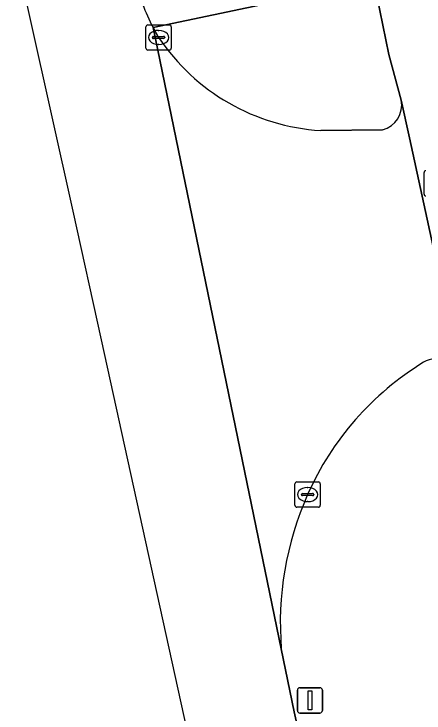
# Model space of a CAD drawing. Extents: x 160554 to 161248, y 385329 to 386506.
# Drawn here: x 160663.85 to 160680.09, y 386127.24 to 386154.93 of the extents above; entities that cross this region are included whole.
import ezdxf

# ---------------------------------------------------------------- set-up
doc = ezdxf.new("R2010")
doc.units = 0
for name, color, linetype in [('IMGEO_Fietspad_gesloten', 7, 'Continuous'), ('IMGEO_Kolk', 7, 'Continuous'), ('IMGEO_Lichtmast', 7, 'Continuous'), ('IMGEO_Rijbaan_lokaal_gesloten', 7, 'Continuous'), ('IMGEO_Rijbaan_lokaal_open', 7, 'Continuous'), ('IMGEO_Rioolput', 7, 'Continuous'), ('IMGEO_Verkeerseiland_groen', 7, 'Continuous'), ('IMGEO_Voetpad_open', 7, 'Continuous')]:
    doc.layers.add(name, color=color, linetype=linetype)

msp = doc.modelspace()

# ---------------------------------------------------------------- linework, layer by layer
at = {"layer": 'IMGEO_Fietspad_gesloten'}
msp.add_lwpolyline([(160641.966, 386323.62), (160643.596, 386315.414), (160643.877, 386313.806), (160645.105, 386307.819), (160648.32, 386293.399), (160656.97, 386253.702), (160657.325, 386252.075), (160665.689, 386213.767), (160666.031, 386212.183), (160672.12, 386183.978), (160672.525, 386182.104), (160677.596, 386158.614), (160678.108, 386156.246), (160678.703, 386153.321), (160679.188, 386151.516), (160679.518, 386150.026), (160681.583, 386140.477), (160682.341, 386136.704), (160684.879, 386136.929), (160684.225, 386139.98), (160681.409, 386153.159), (160681.391, 386153.241), (160680.724, 386156.257), (160647.574, 386308.43)], dxfattribs=at)
at = {"layer": 'IMGEO_Kolk'}
for p, q in [((160669.079, 386153.572), (160669.079, 386154.424)), ((160669.154, 386154.498), (160670.006, 386154.498)), ((160669.567, 386154.278), (160669.592, 386154.278)), ((160670.08, 386154.424), (160670.08, 386153.572)), ((160669.338, 386153.992), (160669.338, 386154.004)), ((160669.381, 386154.041), (160669.779, 386154.041)), ((160669.822, 386154.004), (160669.822, 386153.992)), ((160669.776, 386153.955), (160669.378, 386153.955)), ((160669.59, 386153.718), (160669.565, 386153.718)), ((160670.006, 386153.498), (160669.154, 386153.498)), ((160674.98, 386135.465), (160674.98, 386136.317)), ((160675.055, 386136.391), (160675.907, 386136.391)), ((160675.981, 386136.317), (160675.981, 386135.465)), ((160675.468, 386136.171), (160675.493, 386136.171)), ((160675.239, 386135.885), (160675.239, 386135.897)), ((160675.677, 386135.848), (160675.279, 386135.848)), ((160675.282, 386135.934), (160675.68, 386135.934)), ((160675.723, 386135.897), (160675.723, 386135.885)), ((160675.491, 386135.611), (160675.466, 386135.611)), ((160675.907, 386135.391), (160675.055, 386135.391))]:
    msp.add_line(p, q, dxfattribs=at)
for points in [[(160669.079, 386153.572), (160669.079, 386154.424)], [(160669.154, 386154.498), (160670.006, 386154.498)], [(160670.08, 386154.424), (160670.08, 386153.572)], [(160670.006, 386153.498), (160669.154, 386153.498)], [(160674.98, 386135.465), (160674.98, 386136.317)], [(160675.055, 386136.391), (160675.907, 386136.391)], [(160675.981, 386136.317), (160675.981, 386135.465)], [(160675.907, 386135.391), (160675.055, 386135.391)]]:
    msp.add_lwpolyline(points, dxfattribs=at)
for centre, radius, start, end in [((160669.156, 386154.422), 0.0765, 91.552, 178.448), ((160669.156, 386154.422), 0.0765, 91.552, 178.448), ((160670.004, 386154.422), 0.0765, 1.552, 88.448), ((160670.004, 386154.422), 0.0765, 1.552, 88.448), ((160669.378, 386154.001), 0.0403, 85.8775, 175.7526), ((160669.375, 386153.991), 0.0366, 178.938, 274.7102), ((160669.779, 386153.998), 0.043, 264.8664, 352.4533), ((160669.783, 386154.003), 0.0386, 1.7309, 96.639), ((160669.156, 386153.574), 0.0765, 181.552, 268.448), ((160669.156, 386153.574), 0.0765, 181.552, 268.448), ((160670.004, 386153.574), 0.0765, 271.552, 358.448), ((160670.004, 386153.574), 0.0765, 271.552, 358.448), ((160675.057, 386136.315), 0.0765, 91.552, 178.448), ((160675.057, 386136.315), 0.0765, 91.552, 178.448), ((160675.905, 386136.315), 0.0765, 1.552, 88.448), ((160675.905, 386136.315), 0.0765, 1.552, 88.448), ((160675.279, 386135.894), 0.0403, 85.8775, 175.7526), ((160675.276, 386135.884), 0.0366, 178.938, 274.7102), ((160675.68, 386135.891), 0.043, 264.8664, 352.4533), ((160675.684, 386135.896), 0.0386, 1.7309, 96.639), ((160675.057, 386135.467), 0.0765, 181.552, 268.448), ((160675.057, 386135.467), 0.0765, 181.552, 268.448), ((160675.905, 386135.467), 0.0765, 271.552, 358.448), ((160675.905, 386135.467), 0.0765, 271.552, 358.448)]:
    msp.add_arc(centre, radius, start, end, dxfattribs=at)
for centre, major_axis, ratio, start_param, end_param in [((160669.566, 386153.998), (-0.387, 0.002), 0.722429, 4.712389, 7.853982), ((160669.591, 386153.998), (-0.39, 0.002), 0.717154, 1.570796, 4.712389), ((160675.467, 386135.891), (-0.387, 0.002), 0.722429, 4.712389, 7.853982), ((160675.492, 386135.891), (-0.39, 0.002), 0.717154, 1.570796, 4.712389)]:
    msp.add_ellipse(centre, major_axis=major_axis, ratio=ratio, start_param=start_param, end_param=end_param, dxfattribs=at)
at = {"layer": 'IMGEO_Lichtmast'}
for p, q in [((160675.176, 386128.235), (160675.966, 386128.235)), ((160675.966, 386128.235), (160675.176, 386128.235)), ((160675.076, 386127.335), (160675.076, 386128.135)), ((160675.076, 386128.135), (160675.076, 386127.335)), ((160676.066, 386128.135), (160676.066, 386127.335)), ((160676.066, 386127.335), (160676.066, 386128.135)), ((160675.966, 386127.235), (160675.176, 386127.235)), ((160675.176, 386127.235), (160675.966, 386127.235))]:
    msp.add_line(p, q, dxfattribs=at)
msp.add_lwpolyline([(160675.496, 386128.11), (160675.646, 386128.11), (160675.646, 386127.36), (160675.496, 386127.36), (160675.496, 386128.11)], dxfattribs=at)
for centre, start, end in [((160675.176, 386128.135), 90, 180), ((160675.176, 386128.135), 90, 180), ((160675.966, 386128.135), 0, 90), ((160675.966, 386128.135), 360, 90), ((160675.176, 386127.335), 180, 270), ((160675.176, 386127.335), 180, 270), ((160675.966, 386127.335), 270, 0), ((160675.966, 386127.335), 270, 0)]:
    msp.add_arc(centre, 0.1, start, end, dxfattribs=at)
at = {"layer": 'IMGEO_Rijbaan_lokaal_gesloten'}
for points in [[(160568.029, 386440.655), (160562.767, 386437.281), (160562.767, 386437.281), (160583.152, 386408.014), (160602.223, 386374.893), (160619.632, 386342.829), (160627.151, 386322.494), (160666.177, 386147.12), (160667.311, 386142.022), (160709.137, 385951.327), (160715.986, 385920.097)], [(160712.973, 385953.392), (160692.451, 386047.423), (160683.393, 386087.876), (160682.085, 386093.997), (160678.966, 386109.055), (160676.174, 386121.665), (160675.725, 386123.729), (160675.002, 386127.04), (160674.953, 386127.279), (160674.439, 386129.774), (160669.363, 386154.392)]]:
    msp.add_lwpolyline(points, dxfattribs=at)
msp.add_arc((160677.191, 386158.45), 8.818, 194.1222, 207.4042, dxfattribs=at)
at = {"layer": 'IMGEO_Rijbaan_lokaal_open'}
for points in [[(160669.58, 386153.998), (160669.363, 386154.392), (160674.439, 386129.774)], [(160679.518, 386150.026), (160679.188, 386151.516)], [(160678.447, 386150.341), (160675.998, 386150.313)], [(160681.583, 386140.477), (160679.518, 386150.026)]]:
    msp.add_lwpolyline(points, dxfattribs=at)
for centre, radius, start, end in [((160676.507, 386158.631), 8.333, 213.7754, 266.4986), ((160678.195, 386151.321), 1.012, 284.4042, 11.1216), ((160680.592, 386140.259), 1.015, 12.4136, 120.9884), ((160686.16, 386131.166), 11.677, 121.4381, 156.1312), ((160686.967, 386130.787), 12.569, 156.0417, 184.6238)]:
    msp.add_arc(centre, radius, start, end, dxfattribs=at)
at = {"layer": 'IMGEO_Rioolput'}
msp.add_line((160680.089, 386147.795), (160680.089, 386148.647), dxfattribs=at)
msp.add_lwpolyline([(160680.089, 386147.795), (160680.089, 386148.647)], dxfattribs=at)
for centre, start, end in [((160680.166, 386148.645), 91.552, 178.448), ((160680.166, 386148.645), 91.552, 178.448), ((160680.166, 386147.797), 181.552, 268.448), ((160680.166, 386147.797), 181.552, 268.448)]:
    msp.add_arc(centre, 0.0765, start, end, dxfattribs=at)
at = {"layer": 'IMGEO_Verkeerseiland_groen'}
for points in [[(160678.703, 386153.321), (160678.108, 386156.246), (160669.363, 386154.392), (160669.58, 386153.998)], [(160679.188, 386151.516), (160678.703, 386153.321)], [(160675.998, 386150.313), (160678.447, 386150.341)], [(160674.439, 386129.774), (160674.953, 386127.279), (160675.002, 386127.04), (160675.725, 386123.729), (160677.892, 386124.236), (160678.673, 386124.419), (160684.698, 386125.828), (160682.341, 386136.704)]]:
    msp.add_lwpolyline(points, dxfattribs=at)
for centre, radius, start, end in [((160676.507, 386158.631), 8.333, 213.7754, 266.4986), ((160678.195, 386151.321), 1.012, 284.4042, 11.1216), ((160680.592, 386140.259), 1.015, 12.4136, 120.9884), ((160686.16, 386131.166), 11.677, 121.4381, 156.1312), ((160686.967, 386130.787), 12.569, 156.0417, 184.6238)]:
    msp.add_arc(centre, radius, start, end, dxfattribs=at)
at = {"layer": 'IMGEO_Voetpad_open'}
msp.add_lwpolyline([(160669.363, 386154.392), (160678.108, 386156.246), (160677.596, 386158.614)], dxfattribs=at)
msp.add_arc((160677.191, 386158.45), 8.818, 194.1222, 207.4042, dxfattribs=at)

doc.saveas('drawing.dxf')
